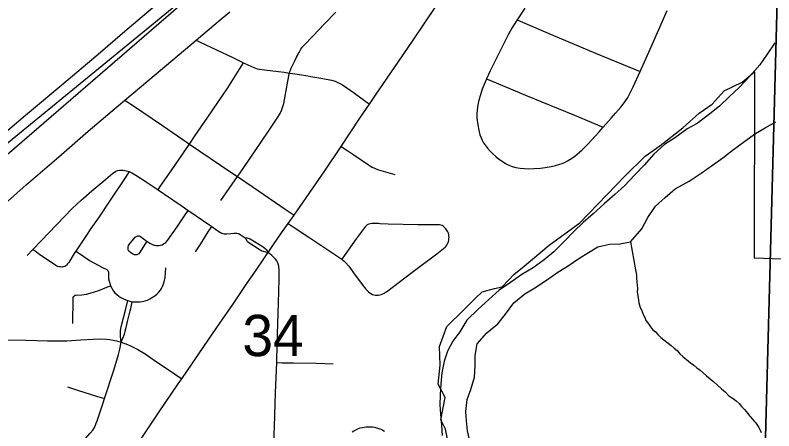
# Model space of a CAD drawing. Extents: x 0 to 34, y 0 to 22.
# Drawn here: x 4.636 to 5.405, y 16.822 to 17.243 of the extents above; entities that cross this region are included whole.
import ezdxf

# ---------------------------------------------------------------- set-up
doc = ezdxf.new("R2010")
doc.units = 0
for name, color, linetype in [('Default', 7, 'Continuous'), ('GM_X_City_Street', 7, 'Continuous'), ('GM_X_County_Road', 7, 'Continuous'), ('GM_X_Major_River', 7, 'Continuous'), ('GM_X_Minor_River', 7, 'Continuous'), ('GM_X_Section', 7, 'Continuous'), ('GM_X_Section_Text', 7, 'Continuous'), ('GM_X_State_Route', 7, 'Continuous')]:
    doc.layers.add(name, color=color, linetype=linetype)

msp = doc.modelspace()

# ---------------------------------------------------------------- linework, layer by layer
at = {"layer": 'Default'}
for points in [[(4.91492, 17.65219), (4.91134, 17.55474), (4.66262, 17.55784), (4.65986, 17.431), (4.88423, 17.43136), (4.91579, 17.43085), (5.01519, 17.43039), (4.39952, 16.92604), (4.21794, 16.76833)], [(5.07682, 16.80197), (5.07217, 16.82335), (5.06753, 16.83288), (5.07189, 16.85555), (5.06485, 16.86904), (5.0669, 16.8881), (5.06612, 16.90716), (5.07357, 16.92752), (5.09006, 16.94358), (5.1026, 16.95602), (5.10938, 16.96266), (5.12185, 16.96606), (5.12964, 16.96772), (5.14199, 16.98061), (5.14995, 16.98681), (5.17738, 17.00985), (5.20848, 17.03241), (5.25395, 17.07981), (5.27451, 17.10006), (5.28939, 17.11058), (5.31284, 17.12899), (5.32923, 17.14383), (5.34242, 17.15287), (5.35471, 17.16631), (5.37305, 17.17505), (5.38535, 17.18564), (5.38506, 16.9971), (5.90615, 16.978)]]:
    msp.add_lwpolyline(points, dxfattribs=at)
at = {"layer": 'GM_X_City_Street'}
msp.add_line((4.64832, 16.99942), (4.65408, 17.00544), dxfattribs=at)
for points in [[(5.15283, 17.25017), (5.1449, 17.23829), (5.13954, 17.22991), (5.13616, 17.22397), (5.13364, 17.21899), (5.12891, 17.20956), (5.12681, 17.20504), (5.11764, 17.18672), (5.11389, 17.17842), (5.11356, 17.17768), (5.10961, 17.16797), (5.1076, 17.16236), (5.10613, 17.15697), (5.10502, 17.15213), (5.1043, 17.14723), (5.10404, 17.14291), (5.10419, 17.1386), (5.10495, 17.13189), (5.10596, 17.12645), (5.10725, 17.1217), (5.10829, 17.11873), (5.10937, 17.11641), (5.1109, 17.11372), (5.11271, 17.11111), (5.11482, 17.10827), (5.11758, 17.10522), (5.12042, 17.10239), (5.12318, 17.09985), (5.12609, 17.09753), (5.12958, 17.09499), (5.13307, 17.09281), (5.13634, 17.09107), (5.1399, 17.08976), (5.14353, 17.08875), (5.14789, 17.08803), (5.15225, 17.08759), (5.15683, 17.08745), (5.16191, 17.0876), (5.16845, 17.08811), (5.17346, 17.0887), (5.1795, 17.08972), (5.18385, 17.09081), (5.18824, 17.09204), (5.19057, 17.09285), (5.19278, 17.09389), (5.19591, 17.09547), (5.20005, 17.09787), (5.20346, 17.10027), (5.20807, 17.10421), (5.21085, 17.10666), (5.2165, 17.11236), (5.22788, 17.12469), (5.23215, 17.12955), (5.24018, 17.1387), (5.24473, 17.14379), (5.25009, 17.14982), (5.25352, 17.15422), (5.2566, 17.15886), (5.25959, 17.1643), (5.26257, 17.17046), (5.26961, 17.18594), (5.27717, 17.2026), (5.2886, 17.22862), (5.29698, 17.24797)], [(4.62521, 17.0516), (4.64728, 17.07123), (4.68026, 17.09944), (4.71021, 17.12556), (4.73431, 17.14596), (4.74744, 17.15702), (4.79586, 17.19779), (4.81949, 17.21776), (4.82624, 17.22347), (4.84186, 17.2367), (4.85354, 17.24656)], [(4.84465, 17.05511), (4.86145, 17.07942), (4.86336, 17.08219), (4.87418, 17.09813), (4.88432, 17.11302), (4.8948, 17.12844), (4.90177, 17.13873), (4.90476, 17.14357), (4.90615, 17.14644), (4.90722, 17.14941), (4.90827, 17.15368), (4.91234, 17.17622), (4.91378, 17.18337), (4.91411, 17.18444), (4.91456, 17.18589), (4.91512, 17.18739), (4.91599, 17.18942), (4.91717, 17.19197), (4.91921, 17.19626), (4.92132, 17.20061), (4.92214, 17.20224), (4.92299, 17.20384), (4.92385, 17.20543), (4.9257, 17.20849), (4.92672, 17.20991), (4.92778, 17.21128), (4.92975, 17.21354), (4.93779, 17.22199), (4.94976, 17.23438), (4.96128, 17.24633)], [(5.1449, 17.23829), (5.15037, 17.23594), (5.18117, 17.2228), (5.22424, 17.20475), (5.26389, 17.18832), (5.26961, 17.18594)], [(4.81949, 17.21776), (4.82347, 17.21588), (4.8401, 17.20801), (4.85608, 17.20061), (4.86765, 17.19495), (4.87205, 17.19279), (4.87806, 17.19003), (4.88126, 17.18884), (4.88384, 17.18826), (4.88869, 17.18753), (4.90307, 17.18594), (4.90886, 17.18525), (4.91411, 17.18444), (4.91479, 17.18434), (4.92428, 17.18293), (4.93259, 17.18153), (4.93595, 17.18092), (4.94805, 17.17884), (4.95667, 17.17716), (4.96034, 17.17614), (4.96389, 17.17467), (4.9678, 17.17252), (4.9801, 17.16395), (4.99024, 17.15653), (4.99515, 17.15293)], [(4.7809, 17.06605), (4.78312, 17.06926), (4.7941, 17.08512), (4.80745, 17.10464), (4.81278, 17.11242), (4.8187, 17.12108), (4.83131, 17.1396), (4.85152, 17.16953), (4.86364, 17.18836), (4.86765, 17.19495)], [(5.11389, 17.17842), (5.11955, 17.17609), (5.15348, 17.16209), (5.20314, 17.14173), (5.22638, 17.13197), (5.23215, 17.12955)], [(4.74744, 17.15702), (4.75488, 17.15181), (4.78531, 17.13127), (4.81043, 17.11401), (4.81278, 17.11242), (4.85469, 17.08396), (4.86145, 17.07942), (4.87739, 17.06868), (4.91075, 17.04588), (4.91877, 17.04039)], [(4.96651, 17.11009), (4.97335, 17.1055), (4.97941, 17.10143), (4.99538, 17.09071), (4.99798, 17.08908), (5.00026, 17.08789), (5.00339, 17.0866), (5.00664, 17.08552), (5.02077, 17.0817)], [(4.65408, 17.00544), (4.6625, 17.01424), (4.69378, 17.04716), (4.70261, 17.05508), (4.7138, 17.06494), (4.72807, 17.07699), (4.73522, 17.08301), (4.73669, 17.08409), (4.73813, 17.0849), (4.73994, 17.08559), (4.74171, 17.08586), (4.74358, 17.08602), (4.74556, 17.08596), (4.74732, 17.0857), (4.74887, 17.08538), (4.75031, 17.08496), (4.75171, 17.08445)], [(4.75171, 17.08445), (4.74762, 17.07831), (4.73177, 17.05458), (4.72111, 17.03855), (4.71297, 17.02683), (4.70848, 17.02014), (4.69764, 17.00393)], [(4.75171, 17.08445), (4.75449, 17.08311), (4.75837, 17.08094), (4.76885, 17.07417), (4.7809, 17.06605)], [(4.7809, 17.06605), (4.78742, 17.06166), (4.80537, 17.04937), (4.81136, 17.04514)], [(4.76973, 17.01394), (4.77272, 17.01195), (4.77517, 17.01069), (4.77676, 17.01004), (4.77776, 17.00979), (4.7789, 17.00959), (4.78018, 17.00955), (4.7822, 17.00969), (4.78359, 17.00995), (4.78503, 17.01039), (4.78658, 17.01115), (4.78777, 17.01189), (4.7888, 17.01272), (4.79064, 17.01466), (4.80029, 17.02839), (4.80767, 17.03955), (4.81136, 17.04514)], [(4.81136, 17.04514), (4.81299, 17.044), (4.82588, 17.03531), (4.83542, 17.02867)], [(4.81899, 17.00324), (4.82417, 17.01139), (4.83189, 17.02326), (4.83542, 17.02867)], [(4.83542, 17.02867), (4.84067, 17.02502), (4.84431, 17.02287), (4.84556, 17.02219), (4.84664, 17.02171), (4.84793, 17.02143), (4.84913, 17.02127), (4.85073, 17.02131), (4.85464, 17.02176), (4.85784, 17.02212), (4.85891, 17.02216), (4.85994, 17.02212), (4.86094, 17.022), (4.86203, 17.02176), (4.86319, 17.02132), (4.86921, 17.01744)], [(4.91277, 17.03174), (4.92007, 17.02699), (4.93482, 17.01739), (4.96705, 16.99564), (4.96812, 16.99484), (4.96947, 16.99376), (4.97091, 16.99244), (4.97423, 16.98866), (4.98006, 16.98061), (4.98775, 16.97009), (4.99169, 16.96528), (4.99436, 16.96242), (4.99556, 16.96152), (4.99665, 16.96086), (4.99843, 16.96003), (4.99977, 16.9596), (5.0013, 16.95929), (5.0026, 16.95917), (5.00396, 16.95921), (5.00557, 16.95953), (5.0071, 16.95999), (5.00866, 16.9606), (5.01012, 16.96126), (5.01118, 16.9618), (5.01235, 16.96251), (5.03816, 16.98225), (5.04633, 16.98838), (5.06344, 17.0012), (5.07191, 17.00788), (5.07298, 17.00896), (5.07379, 17.00998), (5.07443, 17.01111), (5.07497, 17.01251), (5.07535, 17.0137), (5.07566, 17.01499), (5.07583, 17.01628), (5.07588, 17.01758), (5.07571, 17.0193), (5.0755, 17.0207), (5.07518, 17.02204), (5.07469, 17.02328), (5.0741, 17.02441), (5.07335, 17.02559), (5.07269, 17.02646), (5.07205, 17.02721), (5.07103, 17.02823), (5.06995, 17.02903), (5.06882, 17.02968), (5.06764, 17.03017), (5.06634, 17.03043), (5.06521, 17.03054), (5.04415, 17.03066), (5.01413, 17.0313), (5.00561, 17.03163), (5.00442, 17.03171), (5.00196, 17.0318), (4.99764, 17.03177), (4.99582, 17.03155), (4.9947, 17.03132), (4.99368, 17.03094), (4.9929, 17.0305), (4.99208, 17.02986), (4.99141, 17.02919), (4.99086, 17.02858), (4.9818, 17.01627), (4.96705, 16.99564)], [(4.76973, 17.01394), (4.76226, 17.00216), (4.76133, 17.00115), (4.76065, 17.00066), (4.76002, 17.00029), (4.75931, 17.0001), (4.7586, 17.00003), (4.75782, 17.00003), (4.75707, 17.00013), (4.75626, 17.00035), (4.75532, 17.00087), (4.75314, 17.00238), (4.75142, 17.00387), (4.75097, 17.0045), (4.75068, 17.00521), (4.75056, 17.00593), (4.75049, 17.0066), (4.75049, 17.00731), (4.75056, 17.00801), (4.75112, 17.00947), (4.7518, 17.01054), (4.75772, 17.01797), (4.7583, 17.01848), (4.75891, 17.01883), (4.75969, 17.01913), (4.76046, 17.01925), (4.76113, 17.01927), (4.76184, 17.0192), (4.76251, 17.01897), (4.76315, 17.01863), (4.7685, 17.01473), (4.76973, 17.01394)], [(4.86921, 17.01744), (4.86985, 17.0162), (4.87025, 17.0154), (4.87097, 17.01428), (4.87141, 17.01379), (4.87197, 17.01336), (4.88443, 17.00509), (4.88597, 17.0043), (4.88748, 17.00371), (4.88968, 17.00315), (4.89268, 17.00258)], [(4.86921, 17.01744), (4.87111, 17.01725), (4.87227, 17.01697), (4.87345, 17.0166), (4.87442, 17.01616), (4.88736, 17.00831), (4.88937, 17.00668), (4.89046, 17.00557), (4.89268, 17.00258)], [(4.69764, 17.00393), (4.69604, 17.00155), (4.69048, 16.99248), (4.68927, 16.99086), (4.68831, 16.98977), (4.68738, 16.98902), (4.6863, 16.98835), (4.68525, 16.98799), (4.68429, 16.98781), (4.68329, 16.98771), (4.68211, 16.9878), (4.68074, 16.98799), (4.67951, 16.98825), (4.67837, 16.98866), (4.67741, 16.98912), (4.66979, 16.99427), (4.66114, 17.00008), (4.65767, 17.00272), (4.65408, 17.00544)], [(4.69764, 17.00393), (4.70324, 17.00009), (4.71145, 16.99446), (4.72453, 16.98712)], [(4.72453, 16.98712), (4.7289, 16.98513), (4.72954, 16.98469), (4.73013, 16.98409), (4.73048, 16.98345), (4.73068, 16.98261), (4.73081, 16.98164), (4.73069, 16.97914), (4.73088, 16.97582), (4.73133, 16.97334), (4.73233, 16.97022), (4.73288, 16.96871)], [(4.75486, 16.95254), (4.75638, 16.95242), (4.7579, 16.95238), (4.76008, 16.95236), (4.76286, 16.95246), (4.76533, 16.95276), (4.76786, 16.9534), (4.77034, 16.9543), (4.77277, 16.95559), (4.77444, 16.95653), (4.77603, 16.95752), (4.77753, 16.95863), (4.7796, 16.96025), (4.7814, 16.96204), (4.78327, 16.96418), (4.78446, 16.96596), (4.78539, 16.96789), (4.78623, 16.96977), (4.78717, 16.97273), (4.78801, 16.97701), (4.78856, 16.98195), (4.78869, 16.98692)], [(4.69472, 16.93058), (4.69482, 16.9558), (4.69504, 16.95689), (4.69552, 16.9578), (4.69609, 16.95847), (4.69695, 16.95905), (4.69796, 16.95929), (4.70361, 16.95958), (4.70852, 16.96033), (4.71211, 16.96109), (4.72101, 16.9639), (4.72908, 16.96717), (4.73288, 16.96871)], [(4.73288, 16.96871), (4.73595, 16.96334), (4.73729, 16.9616), (4.73917, 16.95992), (4.74121, 16.95829), (4.74329, 16.95681), (4.74591, 16.95542), (4.74824, 16.95448), (4.75028, 16.95368)], [(4.74347, 16.91139), (4.74297, 16.91772), (4.7428, 16.92092), (4.74303, 16.9234), (4.7436, 16.92711), (4.74818, 16.94535), (4.75028, 16.95368)], [(4.74347, 16.91139), (4.74683, 16.91961), (4.74773, 16.92273), (4.74848, 16.9263), (4.74984, 16.93237), (4.75272, 16.94319), (4.75328, 16.94562), (4.75486, 16.95254)], [(4.75028, 16.95368), (4.7512, 16.95343), (4.75348, 16.95279), (4.75486, 16.95254)], [(4.62676, 16.91383), (4.64725, 16.91342), (4.66902, 16.913), (4.68397, 16.91285), (4.68833, 16.91304), (4.70264, 16.91386), (4.71501, 16.91467), (4.72241, 16.91479), (4.72855, 16.91453), (4.73175, 16.91425), (4.7355, 16.91365), (4.73881, 16.91281), (4.74347, 16.91139), (4.74991, 16.90928), (4.75309, 16.9079), (4.75586, 16.90663), (4.76038, 16.90411), (4.76775, 16.8996), (4.77705, 16.89342), (4.79855, 16.87865), (4.80491, 16.87429)], [(4.6815, 16.78013), (4.68162, 16.78167), (4.68203, 16.78358), (4.68265, 16.78505), (4.68377, 16.78714), (4.68519, 16.78909), (4.68869, 16.79332), (4.69956, 16.80522), (4.71223, 16.81919), (4.71467, 16.82241), (4.71636, 16.82509), (4.71754, 16.82744), (4.71835, 16.82939), (4.71935, 16.83184), (4.72517, 16.85016), (4.72654, 16.85429), (4.73609, 16.88319), (4.74076, 16.89899), (4.74216, 16.90457), (4.74347, 16.91139)], [(4.90119, 16.89076), (4.90671, 16.89065), (4.91808, 16.89043), (4.94165, 16.8902), (4.94991, 16.88994), (4.95852, 16.88946)], [(4.6893, 16.86619), (4.69939, 16.86291), (4.71963, 16.85649), (4.72654, 16.85429)], [(4.9776, 16.82046), (4.97952, 16.82168), (4.98133, 16.82267), (4.98348, 16.82362), (4.98581, 16.82451), (4.98809, 16.82508), (4.98999, 16.8254), (4.99182, 16.82565), (4.99404, 16.82584), (4.99619, 16.82585), (4.9984, 16.82559), (5.00036, 16.82528), (5.00251, 16.82477), (5.0046, 16.82414), (5.00681, 16.82326), (5.00871, 16.82238), (5.01061, 16.82137)]]:
    msp.add_lwpolyline(points, dxfattribs=at)
at = {"layer": 'GM_X_County_Road'}
for points in [[(4.59876, 17.10104), (4.6467, 17.14161), (4.68329, 17.1725), (4.72039, 17.20374), (4.74733, 17.22677), (4.78931, 17.26283), (4.8294, 17.29726), (4.83543, 17.30409), (4.84259, 17.31236), (4.85093, 17.32337), (4.85868, 17.33539), (4.86455, 17.34623), (4.86647, 17.35027), (4.86949, 17.35663), (4.87562, 17.37342), (4.87766, 17.37999), (4.87919, 17.38604), (4.88097, 17.39423), (4.88242, 17.40233), (4.88369, 17.41307), (4.88411, 17.42236)], [(4.90119, 16.89076), (4.9013, 16.89363), (4.9021, 16.91971), (4.90277, 16.94083), (4.90341, 16.96258), (4.90371, 16.97622), (4.90364, 16.98423), (4.90327, 16.98848), (4.9027, 16.99112), (4.90209, 16.99271), (4.9014, 16.99388), (4.90002, 16.99582), (4.89632, 16.99939), (4.89268, 17.00258)], [(4.89681, 16.76403), (4.8972, 16.77512), (4.8978, 16.78876), (4.89847, 16.80984), (4.89877, 16.81852), (4.899, 16.82595), (4.90007, 16.86011), (4.90119, 16.89076)]]:
    msp.add_lwpolyline(points, dxfattribs=at)
at = {"layer": 'GM_X_Major_River'}
for points in [[(5.40625, 17.21505), (5.39835, 17.2035), (5.39084, 17.1927), (5.38066, 17.18122), (5.3701, 17.16974), (5.35999, 17.16054), (5.34986, 17.15095), (5.34017, 17.14324), (5.32738, 17.13335), (5.31737, 17.12793), (5.30537, 17.11916), (5.29417, 17.11188), (5.28328, 17.10231), (5.2735, 17.09119), (5.26412, 17.0812), (5.25357, 17.07011), (5.24384, 17.06127), (5.23296, 17.0517), (5.22206, 17.04176), (5.21196, 17.03293), (5.20222, 17.02371), (5.19207, 17.01336), (5.18193, 17.00302), (5.17222, 16.99494), (5.161, 16.98689), (5.14981, 16.97999), (5.13821, 16.97196), (5.12662, 16.96431), (5.11612, 16.95473), (5.10523, 16.94517), (5.09392, 16.93372), (5.08677, 16.92215), (5.07967, 16.91248), (5.07446, 16.90238), (5.07077, 16.89223), (5.06854, 16.88053), (5.06747, 16.86917), (5.06678, 16.85819), (5.06649, 16.84795), (5.06736, 16.83844), (5.06819, 16.82741), (5.06903, 16.81676)], [(5.09796, 16.80724), (5.09457, 16.82175), (5.09371, 16.83164), (5.09284, 16.84115), (5.09432, 16.85326), (5.09802, 16.8634), (5.10178, 16.8762), (5.10248, 16.88756), (5.1024, 16.89819), (5.10425, 16.9099), (5.11404, 16.92102), (5.12529, 16.9302), (5.13314, 16.93985), (5.14143, 16.95138), (5.15268, 16.96056), (5.16271, 16.96673), (5.17468, 16.97438), (5.18628, 16.98241), (5.1967, 16.98895), (5.20752, 16.99624), (5.21717, 17.00243), (5.22681, 17.00823), (5.23864, 17.01094), (5.24889, 17.01142), (5.25994, 17.01339), (5.2713, 17.02636), (5.27731, 17.03796), (5.28522, 17.04951), (5.29494, 17.05835), (5.30505, 17.06718), (5.31929, 17.07475), (5.33127, 17.08277), (5.34288, 17.09118), (5.35332, 17.09848), (5.363, 17.10581), (5.37578, 17.11532), (5.38661, 17.12299), (5.39626, 17.1288), (5.40704, 17.13495)]]:
    msp.add_lwpolyline(points, dxfattribs=at)
at = {"layer": 'GM_X_Minor_River'}
for points in [[(3.74301, 16.33754), (5.62913, 17.96708)], [(5.25986, 17.01338), (5.26496, 16.98496), (5.26563, 16.98153), (5.26595, 16.97924), (5.26589, 16.97658), (5.26617, 16.97278), (5.26646, 16.96935), (5.26676, 16.96593), (5.26667, 16.96213), (5.26734, 16.9587), (5.26766, 16.95641), (5.26799, 16.95412), (5.2683, 16.95145), (5.269, 16.94916), (5.2697, 16.94686), (5.27078, 16.94417), (5.27185, 16.94149), (5.27292, 16.9388), (5.27438, 16.93649), (5.27544, 16.93342), (5.27728, 16.9311), (5.27876, 16.92916), (5.28023, 16.92722), (5.28206, 16.92452), (5.28504, 16.92216), (5.28763, 16.91944), (5.29059, 16.91633), (5.30102, 16.90809), (5.30399, 16.90535), (5.30697, 16.903), (5.30993, 16.89988), (5.31327, 16.89676), (5.31662, 16.89402), (5.32071, 16.89049), (5.32407, 16.88813), (5.32704, 16.8854), (5.3304, 16.88303), (5.33337, 16.8803), (5.33672, 16.87756), (5.34044, 16.87442), (5.34416, 16.87129), (5.34788, 16.86778), (5.35196, 16.86426), (5.35569, 16.86112), (5.35939, 16.85723), (5.36388, 16.85446), (5.36686, 16.8521), (5.36983, 16.84937), (5.37241, 16.84627), (5.37537, 16.84315), (5.37832, 16.83966), (5.3809, 16.83656), (5.38311, 16.83384), (5.38496, 16.83189), (5.38643, 16.82996), (5.38791, 16.82802), (5.38973, 16.82494), (5.39118, 16.82224), (5.39226, 16.81994)]]:
    msp.add_lwpolyline(points, dxfattribs=at)
at = {"layer": 'GM_X_Section'}
for points in [[(4.41097, 17.43188), (5.41251, 17.40958), (5.38574, 16.41038), (5.38005, 16.41012), (4.38456, 16.43152)], [(5.41251, 17.40958), (6.41184, 17.39355), (6.38559, 16.38675), (5.38574, 16.41038)]]:
    msp.add_lwpolyline(points, close=True, dxfattribs=at)
at = {"layer": 'GM_X_State_Route'}
for points in [[(4.80491, 16.87429), (4.83236, 16.91456), (4.8435, 16.93065), (4.85673, 16.9499), (4.87162, 16.97194), (4.87656, 16.97906), (4.8868, 16.99416), (4.89098, 17.00023), (4.89268, 17.00258), (4.89809, 17.01057), (4.9062, 17.02246), (4.9095, 17.02704), (4.91277, 17.03174), (4.91877, 17.04039), (4.94983, 17.08511), (4.96651, 17.11009), (4.9855, 17.13855), (4.99515, 17.15293), (5.00123, 17.162), (5.02488, 17.19661), (5.03935, 17.21777), (5.0514, 17.23525), (5.06265, 17.25192)], [(4.53029, 16.54489), (4.53494, 16.5501), (4.54062, 16.55627), (4.59628, 16.61687), (4.59721, 16.61787), (4.62695, 16.65065), (4.64085, 16.66583), (4.66737, 16.69435), (4.6893, 16.71862), (4.70975, 16.7415), (4.72088, 16.75484), (4.72869, 16.76462), (4.74075, 16.78072), (4.75028, 16.79406), (4.76727, 16.81843), (4.78138, 16.83982), (4.80148, 16.86926), (4.80491, 16.87429)]]:
    msp.add_lwpolyline(points, dxfattribs=at)

# ---------------------------------------------------------------- texts
at = {"layer": 'GM_X_Section_Text'}
msp.add_text('34', height=0.041856, rotation=0.00001, dxfattribs=at).set_placement((4.86639, 16.8974))

doc.saveas('drawing.dxf')
